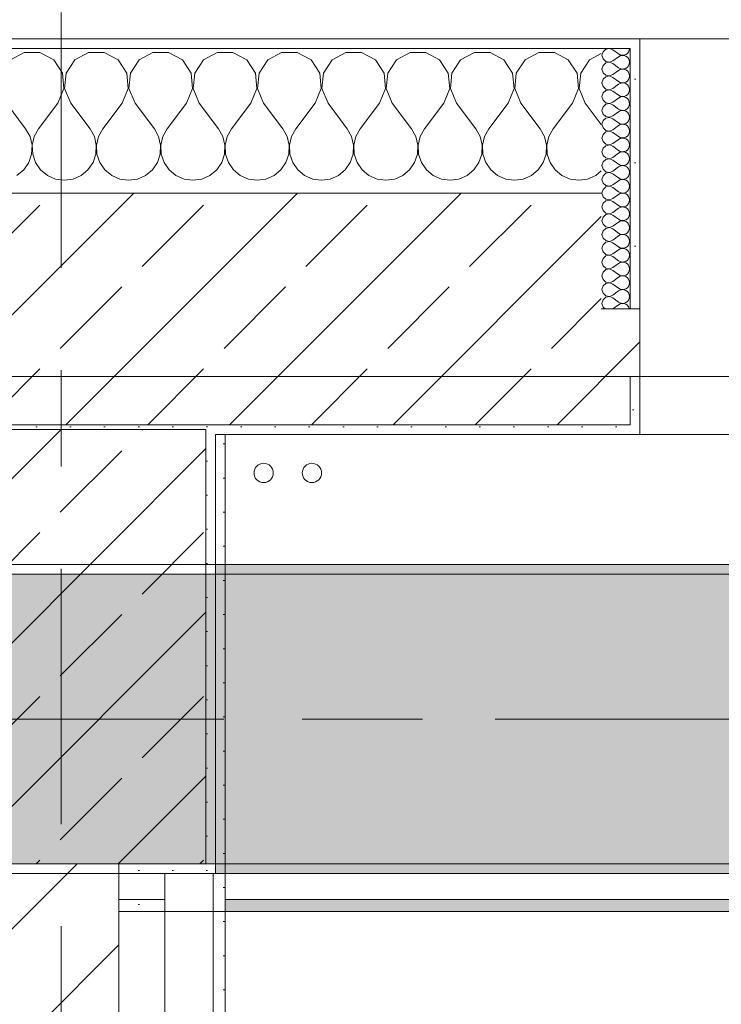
# Model space of a CAD drawing. Header units: metres. Extents: x -3.6 to 85.2, y -11 to 16.8.
# Tile 412 of 508: x 36.5 to 37.2, y 12.9 to 13.9. Entities that reach past the tile are written whole.
import ezdxf

# ---------------------------------------------------------------- set-up
doc = ezdxf.new("R2010")
doc.units = ezdxf.units.M
doc.header["$MEASUREMENT"] = 0
for name, pattern in [('Achse', [0.2, 0.1, -0.05, 0, -0.05]), ('Strichlinie doppelt', [0.546806, 0.264583, -0.105833, 0.070556, -0.105833]), ('Wipeout_Contour', [1, 0, -1])]:
    doc.linetypes.add(name, pattern=pattern)
for name, color, linetype in [('451 - Universal.Achsen Raster', 7, 'Continuous'), ('604 - Struktur.Wand Aussen', 7, 'Continuous'), ('605 - Struktur.Wand Innen', 7, 'Continuous'), ('607 - Struktur.Stütze', 7, 'Continuous'), ('608 - Struktur.Träger', 7, 'Continuous'), ('801 - HKLSE.Heizung_ Klima_ Lüftung', 7, 'Continuous'), ('Neubau_606 - Struktur.Wand Innen Ausbau', 7, 'Continuous'), ('Neubau_653 - Abdeckung.TB Verkofferung', 7, 'Continuous')]:
    doc.layers.add(name, color=color, linetype=linetype)
pattern_1 = [(45, (0, 0), (-0.01767767, 0.01767767), [0, -0.025])]
pattern_2 = [(45, (0, 0), (-0.0848528, 0.0848528), []), (45, (-0.04243, 0.04243), (-0.0848528, 0.0848528), [0.09, -0.03])]
pattern_3 = [(0, (0, 0), (0, 0.08660254), [0, -0.05]), (0, (0.025, 0.0433), (0, 0.08660254), [0, -0.05])]

# ---------------------------------------------------------------- blocks, each defined once
blk = doc.blocks.new('*X74')
at = {"layer": '604 - Struktur.Wand Aussen', "color": 7, "linetype": 'Continuous', "lineweight": 5}
for p, q in [((36.4919, 13.8407), (36.4776, 13.833)), ((36.5081, 13.8407), (36.4919, 13.8407)), ((36.5224, 13.833), (36.5081, 13.8407)), ((36.5585, 13.8407), (36.5442, 13.833)), ((36.5748, 13.8407), (36.5585, 13.8407)), ((36.5891, 13.833), (36.5748, 13.8407)), ((36.6252, 13.8407), (36.6109, 13.833)), ((36.6415, 13.8407), (36.6252, 13.8407)), ((36.6558, 13.833), (36.6415, 13.8407)), ((36.6919, 13.8407), (36.6776, 13.833)), ((36.7081, 13.8407), (36.6919, 13.8407)), ((36.7224, 13.833), (36.7081, 13.8407)), ((36.7585, 13.8407), (36.7442, 13.833)), ((36.7748, 13.8407), (36.7585, 13.8407)), ((36.7891, 13.833), (36.7748, 13.8407)), ((36.8252, 13.8407), (36.8109, 13.833)), ((36.8415, 13.8407), (36.8252, 13.8407)), ((36.8558, 13.833), (36.8415, 13.8407)), ((36.8919, 13.8407), (36.8776, 13.833)), ((36.9081, 13.8407), (36.8919, 13.8407)), ((36.9224, 13.833), (36.9081, 13.8407)), ((36.9585, 13.8407), (36.9442, 13.833)), ((36.9748, 13.8407), (36.9585, 13.8407)), ((36.9891, 13.833), (36.9748, 13.8407)), ((37.0252, 13.8407), (37.0109, 13.833)), ((37.0415, 13.8407), (37.0252, 13.8407)), ((37.0558, 13.833), (37.0415, 13.8407)), ((37.09, 13.8397), (37.0776, 13.833)), ((36.5314, 13.8195), (36.5224, 13.833)), ((36.5442, 13.833), (36.5352, 13.8195)), ((36.5981, 13.8195), (36.5891, 13.833)), ((36.6109, 13.833), (36.6019, 13.8195)), ((36.6648, 13.8195), (36.6558, 13.833)), ((36.6776, 13.833), (36.6686, 13.8195)), ((36.7314, 13.8195), (36.7224, 13.833)), ((36.7442, 13.833), (36.7352, 13.8195)), ((36.7981, 13.8195), (36.7891, 13.833)), ((36.8109, 13.833), (36.8019, 13.8195)), ((36.8648, 13.8195), (36.8558, 13.833)), ((36.8776, 13.833), (36.8686, 13.8195)), ((36.9314, 13.8195), (36.9224, 13.833)), ((36.9442, 13.833), (36.9352, 13.8195)), ((36.9981, 13.8195), (36.9891, 13.833)), ((37.0109, 13.833), (37.0019, 13.8195)), ((37.0648, 13.8195), (37.0558, 13.833)), ((37.0776, 13.833), (37.0686, 13.8195)), ((36.533, 13.8033), (36.5314, 13.8195)), ((36.5352, 13.8195), (36.5337, 13.8033)), ((36.5996, 13.8033), (36.5981, 13.8195)), ((36.6019, 13.8195), (36.6004, 13.8033)), ((36.6663, 13.8033), (36.6648, 13.8195)), ((36.6686, 13.8195), (36.667, 13.8033)), ((36.733, 13.8033), (36.7314, 13.8195)), ((36.7352, 13.8195), (36.7337, 13.8033)), ((36.7996, 13.8033), (36.7981, 13.8195)), ((36.8019, 13.8195), (36.8004, 13.8033)), ((36.8663, 13.8033), (36.8648, 13.8195)), ((36.8686, 13.8195), (36.867, 13.8033)), ((36.933, 13.8033), (36.9314, 13.8195)), ((36.9352, 13.8195), (36.9337, 13.8033)), ((36.9996, 13.8033), (36.9981, 13.8195)), ((37.0019, 13.8195), (37.0004, 13.8033)), ((37.0663, 13.8033), (37.0648, 13.8195)), ((37.0686, 13.8195), (37.067, 13.8033)), ((36.5267, 13.7883), (36.533, 13.8033)), ((36.5337, 13.8033), (36.54, 13.7883)), ((36.5933, 13.7883), (36.5996, 13.8033)), ((36.6004, 13.8033), (36.6067, 13.7883)), ((36.66, 13.7883), (36.6663, 13.8033)), ((36.667, 13.8033), (36.6733, 13.7883)), ((36.7267, 13.7883), (36.733, 13.8033)), ((36.7337, 13.8033), (36.74, 13.7883)), ((36.7933, 13.7883), (36.7996, 13.8033)), ((36.8004, 13.8033), (36.8067, 13.7883)), ((36.86, 13.7883), (36.8663, 13.8033)), ((36.867, 13.8033), (36.8733, 13.7883)), ((36.9267, 13.7883), (36.933, 13.8033)), ((36.9337, 13.8033), (36.94, 13.7883)), ((36.9933, 13.7883), (36.9996, 13.8033)), ((37.0004, 13.8033), (37.0067, 13.7883)), ((37.06, 13.7883), (37.0663, 13.8033)), ((37.067, 13.8033), (37.0733, 13.7883)), ((36.4733, 13.7883), (36.4933, 13.7617)), ((36.5267, 13.7883), (36.5067, 13.7617)), ((36.54, 13.7883), (36.56, 13.7617)), ((36.5933, 13.7883), (36.5733, 13.7617)), ((36.6067, 13.7883), (36.6267, 13.7617)), ((36.66, 13.7883), (36.64, 13.7617)), ((36.6733, 13.7883), (36.6933, 13.7617)), ((36.7267, 13.7883), (36.7067, 13.7617)), ((36.74, 13.7883), (36.76, 13.7617)), ((36.7933, 13.7883), (36.7733, 13.7617)), ((36.8067, 13.7883), (36.8267, 13.7617)), ((36.86, 13.7883), (36.84, 13.7617)), ((36.8733, 13.7883), (36.8933, 13.7617)), ((36.9267, 13.7883), (36.9067, 13.7617)), ((36.94, 13.7883), (36.96, 13.7617)), ((36.9933, 13.7883), (36.9733, 13.7617)), ((37.0067, 13.7883), (37.0267, 13.7617)), ((37.06, 13.7883), (37.04, 13.7617)), ((37.0733, 13.7883), (37.09, 13.7661)), ((36.4978, 13.7536), (36.4933, 13.7617)), ((36.5067, 13.7617), (36.5022, 13.7536)), ((36.5645, 13.7536), (36.56, 13.7617)), ((36.5733, 13.7617), (36.5689, 13.7536)), ((36.6311, 13.7536), (36.6267, 13.7617)), ((36.64, 13.7617), (36.6355, 13.7536)), ((36.6978, 13.7536), (36.6933, 13.7617)), ((36.7067, 13.7617), (36.7022, 13.7536)), ((36.7645, 13.7536), (36.76, 13.7617)), ((36.7733, 13.7617), (36.7689, 13.7536)), ((36.8311, 13.7536), (36.8267, 13.7617)), ((36.84, 13.7617), (36.8355, 13.7536)), ((36.8978, 13.7536), (36.8933, 13.7617)), ((36.9067, 13.7617), (36.9022, 13.7536)), ((36.9645, 13.7536), (36.96, 13.7617)), ((36.9733, 13.7617), (36.9689, 13.7536)), ((37.0311, 13.7536), (37.0267, 13.7617)), ((37.04, 13.7617), (37.0355, 13.7536)), ((36.4999, 13.7447), (36.4978, 13.7536)), ((36.4994, 13.7355), (36.4999, 13.7447)), ((36.5022, 13.7536), (36.5001, 13.7447)), ((36.5001, 13.7447), (36.5006, 13.7355)), ((36.5665, 13.7447), (36.5645, 13.7536)), ((36.5661, 13.7355), (36.5665, 13.7447)), ((36.5689, 13.7536), (36.5668, 13.7447)), ((36.5668, 13.7447), (36.5672, 13.7355)), ((36.6332, 13.7447), (36.6311, 13.7536)), ((36.6328, 13.7355), (36.6332, 13.7447)), ((36.6355, 13.7536), (36.6335, 13.7447)), ((36.6335, 13.7447), (36.6339, 13.7355)), ((36.6999, 13.7447), (36.6978, 13.7536)), ((36.6994, 13.7355), (36.6999, 13.7447)), ((36.7022, 13.7536), (36.7001, 13.7447)), ((36.7001, 13.7447), (36.7006, 13.7355)), ((36.7665, 13.7447), (36.7645, 13.7536)), ((36.7661, 13.7355), (36.7665, 13.7447)), ((36.7689, 13.7536), (36.7668, 13.7447)), ((36.7668, 13.7447), (36.7672, 13.7355)), ((36.8332, 13.7447), (36.8311, 13.7536)), ((36.8328, 13.7355), (36.8332, 13.7447)), ((36.8355, 13.7536), (36.8335, 13.7447)), ((36.8335, 13.7447), (36.8339, 13.7355)), ((36.8999, 13.7447), (36.8978, 13.7536)), ((36.8994, 13.7355), (36.8999, 13.7447)), ((36.9022, 13.7536), (36.9001, 13.7447)), ((36.9001, 13.7447), (36.9006, 13.7355)), ((36.9665, 13.7447), (36.9645, 13.7536)), ((36.9661, 13.7355), (36.9665, 13.7447)), ((36.9689, 13.7536), (36.9668, 13.7447)), ((36.9668, 13.7447), (36.9672, 13.7355)), ((37.0332, 13.7447), (37.0311, 13.7536)), ((37.0328, 13.7355), (37.0332, 13.7447)), ((37.0355, 13.7536), (37.0335, 13.7447)), ((37.0335, 13.7447), (37.0339, 13.7355)), ((36.4965, 13.7268), (36.4994, 13.7355)), ((36.5006, 13.7355), (36.5035, 13.7268)), ((36.5631, 13.7268), (36.5661, 13.7355)), ((36.5672, 13.7355), (36.5702, 13.7268)), ((36.6298, 13.7268), (36.6328, 13.7355)), ((36.6339, 13.7355), (36.6369, 13.7268)), ((36.6965, 13.7268), (36.6994, 13.7355)), ((36.7006, 13.7355), (36.7035, 13.7268)), ((36.7631, 13.7268), (36.7661, 13.7355)), ((36.7672, 13.7355), (36.7702, 13.7268)), ((36.8298, 13.7268), (36.8328, 13.7355)), ((36.8339, 13.7355), (36.8369, 13.7268)), ((36.8965, 13.7268), (36.8994, 13.7355)), ((36.9006, 13.7355), (36.9035, 13.7268)), ((36.9631, 13.7268), (36.9661, 13.7355)), ((36.9672, 13.7355), (36.9702, 13.7268)), ((37.0298, 13.7268), (37.0328, 13.7355)), ((37.0339, 13.7355), (37.0369, 13.7268)), ((36.4913, 13.7192), (36.4965, 13.7268)), ((36.5035, 13.7268), (36.5087, 13.7192)), ((36.5579, 13.7192), (36.5631, 13.7268)), ((36.5702, 13.7268), (36.5754, 13.7192)), ((36.6246, 13.7192), (36.6298, 13.7268)), ((36.6369, 13.7268), (36.6421, 13.7192)), ((36.6913, 13.7192), (36.6965, 13.7268)), ((36.7035, 13.7268), (36.7087, 13.7192)), ((36.7579, 13.7192), (36.7631, 13.7268)), ((36.7702, 13.7268), (36.7754, 13.7192)), ((36.8246, 13.7192), (36.8298, 13.7268)), ((36.8369, 13.7268), (36.8421, 13.7192)), ((36.8913, 13.7192), (36.8965, 13.7268)), ((36.9035, 13.7268), (36.9087, 13.7192)), ((36.9579, 13.7192), (36.9631, 13.7268)), ((36.9702, 13.7268), (36.9754, 13.7192)), ((37.0246, 13.7192), (37.0298, 13.7268)), ((37.0369, 13.7268), (37.0421, 13.7192)), ((36.4842, 13.7133), (36.4913, 13.7192)), ((36.5087, 13.7192), (36.5158, 13.7133)), ((36.5509, 13.7133), (36.5579, 13.7192)), ((36.5754, 13.7192), (36.5825, 13.7133)), ((36.6175, 13.7133), (36.6246, 13.7192)), ((36.6421, 13.7192), (36.6491, 13.7133)), ((36.6842, 13.7133), (36.6913, 13.7192)), ((36.7087, 13.7192), (36.7158, 13.7133)), ((36.7509, 13.7133), (36.7579, 13.7192)), ((36.7754, 13.7192), (36.7825, 13.7133)), ((36.8175, 13.7133), (36.8246, 13.7192)), ((36.8421, 13.7192), (36.8491, 13.7133)), ((36.8842, 13.7133), (36.8913, 13.7192)), ((36.9087, 13.7192), (36.9158, 13.7133)), ((36.9509, 13.7133), (36.9579, 13.7192)), ((36.9754, 13.7192), (36.9825, 13.7133)), ((37.0175, 13.7133), (37.0246, 13.7192)), ((37.0421, 13.7192), (37.0491, 13.7133)), ((37.0842, 13.7133), (37.09, 13.7181)), ((36.5158, 13.7133), (36.5242, 13.7096)), ((36.5242, 13.7096), (36.5333, 13.7083)), ((36.5333, 13.7083), (36.5424, 13.7096)), ((36.5424, 13.7096), (36.5509, 13.7133)), ((36.5825, 13.7133), (36.5909, 13.7096)), ((36.5909, 13.7096), (36.6, 13.7083)), ((36.6, 13.7083), (36.6091, 13.7096)), ((36.6091, 13.7096), (36.6175, 13.7133)), ((36.6491, 13.7133), (36.6576, 13.7096)), ((36.6576, 13.7096), (36.6667, 13.7083)), ((36.6667, 13.7083), (36.6758, 13.7096)), ((36.6758, 13.7096), (36.6842, 13.7133)), ((36.7158, 13.7133), (36.7242, 13.7096)), ((36.7242, 13.7096), (36.7333, 13.7083)), ((36.7333, 13.7083), (36.7424, 13.7096)), ((36.7424, 13.7096), (36.7509, 13.7133)), ((36.7825, 13.7133), (36.7909, 13.7096)), ((36.7909, 13.7096), (36.8, 13.7083)), ((36.8, 13.7083), (36.8091, 13.7096)), ((36.8091, 13.7096), (36.8175, 13.7133)), ((36.8491, 13.7133), (36.8576, 13.7096)), ((36.8576, 13.7096), (36.8667, 13.7083)), ((36.8667, 13.7083), (36.8758, 13.7096)), ((36.8758, 13.7096), (36.8842, 13.7133)), ((36.9158, 13.7133), (36.9242, 13.7096)), ((36.9242, 13.7096), (36.9333, 13.7083)), ((36.9333, 13.7083), (36.9424, 13.7096)), ((36.9424, 13.7096), (36.9509, 13.7133)), ((36.9825, 13.7133), (36.9909, 13.7096)), ((36.9909, 13.7096), (37, 13.7083)), ((37, 13.7083), (37.0091, 13.7096)), ((37.0091, 13.7096), (37.0175, 13.7133)), ((37.0491, 13.7133), (37.0576, 13.7096)), ((37.0576, 13.7096), (37.0667, 13.7083)), ((37.0667, 13.7083), (37.0758, 13.7096)), ((37.0758, 13.7096), (37.0842, 13.7133))]:
    blk.add_line(p, q, dxfattribs=at)
blk = doc.blocks.new('*X101')
at = {"layer": '604 - Struktur.Wand Aussen', "color": 7, "linetype": 'Continuous', "lineweight": 5}
for p, q in [((37.0918, 13.8416), (37.0907, 13.8379)), ((37.0907, 13.8379), (37.0918, 13.8341)), ((37.0947, 13.8442), (37.0918, 13.8416)), ((37.0985, 13.845), (37.0947, 13.8442)), ((37.1021, 13.8436), (37.0985, 13.845)), ((37.1021, 13.8436), (37.1079, 13.8393)), ((37.1079, 13.8393), (37.1096, 13.8383)), ((37.1096, 13.8374), (37.1079, 13.8364)), ((37.1096, 13.8383), (37.1115, 13.8379)), ((37.1115, 13.8378), (37.1096, 13.8374)), ((37.1115, 13.8379), (37.1135, 13.838)), ((37.1135, 13.8377), (37.1115, 13.8378)), ((37.1135, 13.838), (37.1153, 13.8386)), ((37.1153, 13.8371), (37.1135, 13.8377)), ((37.1153, 13.8386), (37.117, 13.8397)), ((37.117, 13.836), (37.1153, 13.8371)), ((37.117, 13.8397), (37.1182, 13.8412)), ((37.1182, 13.8412), (37.119, 13.843)), ((37.119, 13.843), (37.1193, 13.845)), ((37.0918, 13.8273), (37.0907, 13.8236)), ((37.0918, 13.8341), (37.0947, 13.8315)), ((37.0947, 13.83), (37.0918, 13.8273)), ((37.0947, 13.8315), (37.0985, 13.8307)), ((37.0985, 13.8307), (37.0947, 13.83)), ((37.0985, 13.8307), (37.1021, 13.8321)), ((37.1021, 13.8293), (37.0985, 13.8307)), ((37.1021, 13.8321), (37.1079, 13.8364)), ((37.1021, 13.8293), (37.1079, 13.825)), ((37.1182, 13.8345), (37.117, 13.836)), ((37.117, 13.8254), (37.1182, 13.827)), ((37.119, 13.8327), (37.1182, 13.8345)), ((37.1182, 13.827), (37.119, 13.8288)), ((37.1193, 13.8307), (37.119, 13.8327)), ((37.119, 13.8288), (37.1193, 13.8307)), ((37.0907, 13.8236), (37.0918, 13.8198)), ((37.0918, 13.8198), (37.0947, 13.8172)), ((37.0947, 13.8172), (37.0985, 13.8165)), ((37.0985, 13.8164), (37.0947, 13.8157)), ((37.0985, 13.8165), (37.1021, 13.8179)), ((37.1021, 13.815), (37.0985, 13.8164)), ((37.1021, 13.8179), (37.1079, 13.8221)), ((37.1079, 13.825), (37.1096, 13.824)), ((37.1096, 13.8231), (37.1079, 13.8221)), ((37.1096, 13.824), (37.1115, 13.8236)), ((37.1115, 13.8235), (37.1096, 13.8231)), ((37.1115, 13.8236), (37.1135, 13.8237)), ((37.1135, 13.8234), (37.1115, 13.8235)), ((37.1135, 13.8237), (37.1153, 13.8243)), ((37.1153, 13.8228), (37.1135, 13.8234)), ((37.1153, 13.8243), (37.117, 13.8254)), ((37.117, 13.8217), (37.1153, 13.8228)), ((37.1182, 13.8202), (37.117, 13.8217)), ((37.119, 13.8184), (37.1182, 13.8202)), ((37.1193, 13.8164), (37.119, 13.8184)), ((37.119, 13.8145), (37.1193, 13.8164)), ((37.0918, 13.813), (37.0907, 13.8093)), ((37.0907, 13.8093), (37.0918, 13.8055)), ((37.0947, 13.8157), (37.0918, 13.813)), ((37.1021, 13.815), (37.1079, 13.8107)), ((37.1021, 13.8036), (37.1079, 13.8079)), ((37.1079, 13.8107), (37.1096, 13.8098)), ((37.1096, 13.8088), (37.1079, 13.8079)), ((37.1096, 13.8098), (37.1115, 13.8093)), ((37.1115, 13.8093), (37.1096, 13.8088)), ((37.1115, 13.8093), (37.1135, 13.8094)), ((37.1135, 13.8092), (37.1115, 13.8093)), ((37.1135, 13.8094), (37.1153, 13.81)), ((37.1153, 13.8085), (37.1135, 13.8092)), ((37.1153, 13.81), (37.117, 13.8112)), ((37.117, 13.8074), (37.1153, 13.8085)), ((37.117, 13.8112), (37.1182, 13.8127)), ((37.1182, 13.8059), (37.117, 13.8074)), ((37.1182, 13.8127), (37.119, 13.8145)), ((37.119, 13.8041), (37.1182, 13.8059)), ((37.0918, 13.7988), (37.0907, 13.795)), ((37.0918, 13.8055), (37.0947, 13.8029)), ((37.0947, 13.8014), (37.0918, 13.7988)), ((37.0947, 13.8029), (37.0985, 13.8022)), ((37.0985, 13.8021), (37.0947, 13.8014)), ((37.0985, 13.8022), (37.1021, 13.8036)), ((37.1021, 13.8007), (37.0985, 13.8021)), ((37.1021, 13.8007), (37.1079, 13.7964)), ((37.1079, 13.7964), (37.1096, 13.7955)), ((37.1135, 13.7951), (37.1153, 13.7958)), ((37.1153, 13.7958), (37.117, 13.7969)), ((37.117, 13.7969), (37.1182, 13.7984)), ((37.1182, 13.7984), (37.119, 13.8002)), ((37.1193, 13.8021), (37.119, 13.8041)), ((37.119, 13.8002), (37.1193, 13.8021)), ((37.0907, 13.795), (37.0918, 13.7912)), ((37.0918, 13.7912), (37.0947, 13.7886)), ((37.0947, 13.7871), (37.0918, 13.7845)), ((37.0947, 13.7886), (37.0985, 13.7879)), ((37.0985, 13.7878), (37.0947, 13.7871)), ((37.0985, 13.7879), (37.1021, 13.7893)), ((37.1021, 13.7864), (37.0985, 13.7878)), ((37.1021, 13.7893), (37.1079, 13.7936)), ((37.1021, 13.7864), (37.1079, 13.7821)), ((37.1096, 13.7945), (37.1079, 13.7936)), ((37.1096, 13.7955), (37.1115, 13.795)), ((37.1115, 13.795), (37.1096, 13.7945)), ((37.1115, 13.795), (37.1135, 13.7951)), ((37.1135, 13.7949), (37.1115, 13.795)), ((37.1153, 13.7942), (37.1135, 13.7949)), ((37.117, 13.7931), (37.1153, 13.7942)), ((37.1182, 13.7916), (37.117, 13.7931)), ((37.119, 13.7898), (37.1182, 13.7916)), ((37.1182, 13.7841), (37.119, 13.7859)), ((37.1193, 13.7879), (37.119, 13.7898)), ((37.119, 13.7859), (37.1193, 13.7879)), ((37.0918, 13.7845), (37.0907, 13.7807)), ((37.0907, 13.7807), (37.0918, 13.777)), ((37.0918, 13.777), (37.0947, 13.7743)), ((37.1021, 13.775), (37.1079, 13.7793)), ((37.1079, 13.7821), (37.1096, 13.7812)), ((37.1096, 13.7802), (37.1079, 13.7793)), ((37.1096, 13.7812), (37.1115, 13.7807)), ((37.1115, 13.7807), (37.1096, 13.7802)), ((37.1115, 13.7807), (37.1135, 13.7808)), ((37.1135, 13.7806), (37.1115, 13.7807)), ((37.1135, 13.7808), (37.1153, 13.7815)), ((37.1153, 13.78), (37.1135, 13.7806)), ((37.1153, 13.7815), (37.117, 13.7826)), ((37.117, 13.7788), (37.1153, 13.78)), ((37.117, 13.7826), (37.1182, 13.7841)), ((37.1182, 13.7773), (37.117, 13.7788)), ((37.119, 13.7755), (37.1182, 13.7773)), ((37.1193, 13.7736), (37.119, 13.7755)), ((37.0918, 13.7702), (37.0907, 13.7664)), ((37.0907, 13.7664), (37.0918, 13.7627)), ((37.0947, 13.7728), (37.0918, 13.7702)), ((37.0947, 13.7743), (37.0985, 13.7736)), ((37.0985, 13.7735), (37.0947, 13.7728)), ((37.0985, 13.7736), (37.1021, 13.775)), ((37.1021, 13.7721), (37.0985, 13.7735)), ((37.1021, 13.7721), (37.1079, 13.7679)), ((37.1079, 13.7679), (37.1096, 13.7669)), ((37.1096, 13.766), (37.1079, 13.765)), ((37.1096, 13.7669), (37.1115, 13.7665)), ((37.1115, 13.7664), (37.1096, 13.766)), ((37.1115, 13.7665), (37.1135, 13.7666)), ((37.1135, 13.7663), (37.1115, 13.7664)), ((37.1135, 13.7666), (37.1153, 13.7672)), ((37.1153, 13.7657), (37.1135, 13.7663)), ((37.1153, 13.7672), (37.117, 13.7683)), ((37.117, 13.7646), (37.1153, 13.7657)), ((37.117, 13.7683), (37.1182, 13.7698)), ((37.1182, 13.7698), (37.119, 13.7716)), ((37.119, 13.7716), (37.1193, 13.7736)), ((37.0918, 13.7559), (37.0907, 13.7521)), ((37.0918, 13.7627), (37.0947, 13.76)), ((37.0947, 13.7585), (37.0918, 13.7559)), ((37.0947, 13.76), (37.0985, 13.7593)), ((37.0985, 13.7593), (37.0947, 13.7585)), ((37.0985, 13.7593), (37.1021, 13.7607)), ((37.1021, 13.7579), (37.0985, 13.7593)), ((37.1021, 13.7607), (37.1079, 13.765)), ((37.1021, 13.7579), (37.1079, 13.7536)), ((37.1182, 13.763), (37.117, 13.7646)), ((37.117, 13.754), (37.1182, 13.7555)), ((37.119, 13.7612), (37.1182, 13.763)), ((37.1182, 13.7555), (37.119, 13.7573)), ((37.1193, 13.7593), (37.119, 13.7612)), ((37.119, 13.7573), (37.1193, 13.7593)), ((37.0907, 13.7521), (37.0918, 13.7484)), ((37.0918, 13.7484), (37.0947, 13.7458)), ((37.0947, 13.7458), (37.0985, 13.745)), ((37.0985, 13.745), (37.0947, 13.7442)), ((37.0985, 13.745), (37.1021, 13.7464)), ((37.1021, 13.7436), (37.0985, 13.745)), ((37.1021, 13.7464), (37.1079, 13.7507)), ((37.1079, 13.7536), (37.1096, 13.7526)), ((37.1096, 13.7517), (37.1079, 13.7507)), ((37.1096, 13.7526), (37.1115, 13.7522)), ((37.1115, 13.7521), (37.1096, 13.7517)), ((37.1115, 13.7522), (37.1135, 13.7523)), ((37.1135, 13.752), (37.1115, 13.7521)), ((37.1135, 13.7523), (37.1153, 13.7529)), ((37.1153, 13.7514), (37.1135, 13.752)), ((37.1153, 13.7529), (37.117, 13.754)), ((37.117, 13.7503), (37.1153, 13.7514)), ((37.1182, 13.7488), (37.117, 13.7503)), ((37.119, 13.747), (37.1182, 13.7488)), ((37.1193, 13.745), (37.119, 13.747)), ((37.119, 13.743), (37.1193, 13.745)), ((37.0918, 13.7416), (37.0907, 13.7379)), ((37.0907, 13.7379), (37.0918, 13.7341)), ((37.0947, 13.7442), (37.0918, 13.7416)), ((37.1021, 13.7436), (37.1079, 13.7393)), ((37.1021, 13.7321), (37.1079, 13.7364)), ((37.1079, 13.7393), (37.1096, 13.7383)), ((37.1096, 13.7374), (37.1079, 13.7364)), ((37.1096, 13.7383), (37.1115, 13.7379)), ((37.1115, 13.7378), (37.1096, 13.7374)), ((37.1115, 13.7379), (37.1135, 13.738)), ((37.1135, 13.7377), (37.1115, 13.7378)), ((37.1135, 13.738), (37.1153, 13.7386)), ((37.1153, 13.7371), (37.1135, 13.7377)), ((37.1153, 13.7386), (37.117, 13.7397)), ((37.117, 13.736), (37.1153, 13.7371)), ((37.117, 13.7397), (37.1182, 13.7412)), ((37.1182, 13.7345), (37.117, 13.736)), ((37.1182, 13.7412), (37.119, 13.743)), ((37.119, 13.7327), (37.1182, 13.7345)), ((37.0918, 13.7273), (37.0907, 13.7236)), ((37.0918, 13.7341), (37.0947, 13.7315)), ((37.0947, 13.73), (37.0918, 13.7273)), ((37.0947, 13.7315), (37.0985, 13.7307)), ((37.0985, 13.7307), (37.0947, 13.73)), ((37.0985, 13.7307), (37.1021, 13.7321)), ((37.1021, 13.7293), (37.0985, 13.7307)), ((37.1021, 13.7293), (37.1079, 13.725)), ((37.1079, 13.725), (37.1096, 13.724)), ((37.1135, 13.7237), (37.1153, 13.7243)), ((37.1153, 13.7243), (37.117, 13.7254)), ((37.117, 13.7254), (37.1182, 13.727)), ((37.1182, 13.727), (37.119, 13.7288)), ((37.1193, 13.7307), (37.119, 13.7327)), ((37.119, 13.7288), (37.1193, 13.7307)), ((37.0907, 13.7236), (37.0918, 13.7198)), ((37.0918, 13.7198), (37.0947, 13.7172)), ((37.0947, 13.7157), (37.0918, 13.713)), ((37.0947, 13.7172), (37.0985, 13.7165)), ((37.0985, 13.7164), (37.0947, 13.7157)), ((37.0985, 13.7165), (37.1021, 13.7179)), ((37.1021, 13.715), (37.0985, 13.7164)), ((37.1021, 13.7179), (37.1079, 13.7221)), ((37.1021, 13.715), (37.1079, 13.7107)), ((37.1096, 13.7231), (37.1079, 13.7221)), ((37.1096, 13.724), (37.1115, 13.7236)), ((37.1115, 13.7235), (37.1096, 13.7231)), ((37.1115, 13.7236), (37.1135, 13.7237)), ((37.1135, 13.7234), (37.1115, 13.7235)), ((37.1153, 13.7228), (37.1135, 13.7234)), ((37.117, 13.7217), (37.1153, 13.7228)), ((37.1182, 13.7202), (37.117, 13.7217)), ((37.119, 13.7184), (37.1182, 13.7202)), ((37.1182, 13.7127), (37.119, 13.7145)), ((37.1193, 13.7164), (37.119, 13.7184)), ((37.119, 13.7145), (37.1193, 13.7164)), ((37.0918, 13.713), (37.0907, 13.7093)), ((37.0907, 13.7093), (37.0918, 13.7055)), ((37.0918, 13.7055), (37.0947, 13.7029)), ((37.1021, 13.7036), (37.1079, 13.7079)), ((37.1079, 13.7107), (37.1096, 13.7098)), ((37.1096, 13.7088), (37.1079, 13.7079)), ((37.1096, 13.7098), (37.1115, 13.7093)), ((37.1115, 13.7093), (37.1096, 13.7088)), ((37.1115, 13.7093), (37.1135, 13.7094)), ((37.1135, 13.7092), (37.1115, 13.7093)), ((37.1135, 13.7094), (37.1153, 13.71)), ((37.1153, 13.7085), (37.1135, 13.7092)), ((37.1153, 13.71), (37.117, 13.7112)), ((37.117, 13.7074), (37.1153, 13.7085)), ((37.117, 13.7112), (37.1182, 13.7127)), ((37.1182, 13.7059), (37.117, 13.7074)), ((37.119, 13.7041), (37.1182, 13.7059)), ((37.1193, 13.7021), (37.119, 13.7041)), ((37.0918, 13.6988), (37.0907, 13.695)), ((37.0907, 13.695), (37.0918, 13.6912)), ((37.0947, 13.7014), (37.0918, 13.6988)), ((37.0947, 13.7029), (37.0985, 13.7022)), ((37.0985, 13.7021), (37.0947, 13.7014)), ((37.0985, 13.7022), (37.1021, 13.7036)), ((37.1021, 13.7007), (37.0985, 13.7021)), ((37.1021, 13.7007), (37.1079, 13.6964)), ((37.1079, 13.6964), (37.1096, 13.6955)), ((37.1096, 13.6945), (37.1079, 13.6936)), ((37.1096, 13.6955), (37.1115, 13.695)), ((37.1115, 13.695), (37.1096, 13.6945)), ((37.1115, 13.695), (37.1135, 13.6951)), ((37.1135, 13.6949), (37.1115, 13.695)), ((37.1135, 13.6951), (37.1153, 13.6958)), ((37.1153, 13.6942), (37.1135, 13.6949)), ((37.1153, 13.6958), (37.117, 13.6969)), ((37.117, 13.6931), (37.1153, 13.6942)), ((37.117, 13.6969), (37.1182, 13.6984)), ((37.1182, 13.6984), (37.119, 13.7002)), ((37.119, 13.7002), (37.1193, 13.7021)), ((37.0918, 13.6845), (37.0907, 13.6807)), ((37.0918, 13.6912), (37.0947, 13.6886)), ((37.0947, 13.6871), (37.0918, 13.6845)), ((37.0947, 13.6886), (37.0985, 13.6879)), ((37.0985, 13.6878), (37.0947, 13.6871)), ((37.0985, 13.6879), (37.1021, 13.6893)), ((37.1021, 13.6864), (37.0985, 13.6878)), ((37.1021, 13.6893), (37.1079, 13.6936)), ((37.1021, 13.6864), (37.1079, 13.6821)), ((37.1182, 13.6916), (37.117, 13.6931)), ((37.117, 13.6826), (37.1182, 13.6841)), ((37.119, 13.6898), (37.1182, 13.6916)), ((37.1182, 13.6841), (37.119, 13.6859)), ((37.1193, 13.6879), (37.119, 13.6898)), ((37.119, 13.6859), (37.1193, 13.6879)), ((37.0907, 13.6807), (37.0918, 13.677)), ((37.0918, 13.677), (37.0947, 13.6743)), ((37.0947, 13.6743), (37.0985, 13.6736)), ((37.0985, 13.6735), (37.0947, 13.6728)), ((37.0985, 13.6736), (37.1021, 13.675)), ((37.1021, 13.6721), (37.0985, 13.6735)), ((37.1021, 13.675), (37.1079, 13.6793)), ((37.1079, 13.6821), (37.1096, 13.6812)), ((37.1096, 13.6802), (37.1079, 13.6793)), ((37.1096, 13.6812), (37.1115, 13.6807)), ((37.1115, 13.6807), (37.1096, 13.6802)), ((37.1115, 13.6807), (37.1135, 13.6808)), ((37.1135, 13.6806), (37.1115, 13.6807)), ((37.1135, 13.6808), (37.1153, 13.6815)), ((37.1153, 13.68), (37.1135, 13.6806)), ((37.1153, 13.6815), (37.117, 13.6826)), ((37.117, 13.6788), (37.1153, 13.68)), ((37.1182, 13.6773), (37.117, 13.6788)), ((37.119, 13.6755), (37.1182, 13.6773)), ((37.1193, 13.6736), (37.119, 13.6755)), ((37.119, 13.6716), (37.1193, 13.6736)), ((37.0918, 13.6702), (37.0907, 13.6664)), ((37.0907, 13.6664), (37.0918, 13.6627)), ((37.0947, 13.6728), (37.0918, 13.6702)), ((37.1021, 13.6721), (37.1079, 13.6679)), ((37.1021, 13.6607), (37.1079, 13.665)), ((37.1079, 13.6679), (37.1096, 13.6669)), ((37.1096, 13.666), (37.1079, 13.665)), ((37.1096, 13.6669), (37.1115, 13.6665)), ((37.1115, 13.6664), (37.1096, 13.666)), ((37.1115, 13.6665), (37.1135, 13.6666)), ((37.1135, 13.6663), (37.1115, 13.6664)), ((37.1135, 13.6666), (37.1153, 13.6672)), ((37.1153, 13.6657), (37.1135, 13.6663)), ((37.1153, 13.6672), (37.117, 13.6683)), ((37.117, 13.6646), (37.1153, 13.6657)), ((37.117, 13.6683), (37.1182, 13.6698)), ((37.1182, 13.663), (37.117, 13.6646)), ((37.1182, 13.6698), (37.119, 13.6716)), ((37.119, 13.6612), (37.1182, 13.663)), ((37.0918, 13.6559), (37.0907, 13.6521)), ((37.0918, 13.6627), (37.0947, 13.66)), ((37.0947, 13.6585), (37.0918, 13.6559)), ((37.0947, 13.66), (37.0985, 13.6593)), ((37.0985, 13.6593), (37.0947, 13.6585)), ((37.0985, 13.6593), (37.1021, 13.6607)), ((37.1021, 13.6579), (37.0985, 13.6593)), ((37.1021, 13.6579), (37.1079, 13.6536)), ((37.1079, 13.6536), (37.1096, 13.6526)), ((37.1135, 13.6523), (37.1153, 13.6529)), ((37.1153, 13.6529), (37.117, 13.654)), ((37.117, 13.654), (37.1182, 13.6555)), ((37.1182, 13.6555), (37.119, 13.6573)), ((37.1193, 13.6593), (37.119, 13.6612)), ((37.119, 13.6573), (37.1193, 13.6593)), ((37.0907, 13.6521), (37.0918, 13.6484)), ((37.0918, 13.6484), (37.0947, 13.6458)), ((37.0947, 13.6442), (37.0918, 13.6416)), ((37.0947, 13.6458), (37.0985, 13.645)), ((37.0985, 13.645), (37.0947, 13.6442)), ((37.0985, 13.645), (37.1021, 13.6464)), ((37.1021, 13.6436), (37.0985, 13.645)), ((37.1021, 13.6464), (37.1079, 13.6507)), ((37.1021, 13.6436), (37.1079, 13.6393)), ((37.1096, 13.6517), (37.1079, 13.6507)), ((37.1096, 13.6526), (37.1115, 13.6522)), ((37.1115, 13.6521), (37.1096, 13.6517)), ((37.1115, 13.6522), (37.1135, 13.6523)), ((37.1135, 13.652), (37.1115, 13.6521)), ((37.1153, 13.6514), (37.1135, 13.652)), ((37.117, 13.6503), (37.1153, 13.6514)), ((37.1182, 13.6488), (37.117, 13.6503)), ((37.119, 13.647), (37.1182, 13.6488)), ((37.1182, 13.6412), (37.119, 13.643)), ((37.1193, 13.645), (37.119, 13.647)), ((37.119, 13.643), (37.1193, 13.645)), ((37.0918, 13.6416), (37.0907, 13.6379)), ((37.0907, 13.6379), (37.0918, 13.6341)), ((37.0918, 13.6341), (37.0947, 13.6315)), ((37.1021, 13.6321), (37.1079, 13.6364)), ((37.1079, 13.6393), (37.1096, 13.6383)), ((37.1096, 13.6374), (37.1079, 13.6364)), ((37.1096, 13.6383), (37.1115, 13.6379)), ((37.1115, 13.6378), (37.1096, 13.6374)), ((37.1115, 13.6379), (37.1135, 13.638)), ((37.1135, 13.6377), (37.1115, 13.6378)), ((37.1135, 13.638), (37.1153, 13.6386)), ((37.1153, 13.6371), (37.1135, 13.6377)), ((37.1153, 13.6386), (37.117, 13.6397)), ((37.117, 13.636), (37.1153, 13.6371)), ((37.117, 13.6397), (37.1182, 13.6412)), ((37.1182, 13.6345), (37.117, 13.636)), ((37.119, 13.6327), (37.1182, 13.6345)), ((37.1193, 13.6307), (37.119, 13.6327)), ((37.0918, 13.6273), (37.0907, 13.6236)), ((37.0907, 13.6236), (37.0918, 13.6198)), ((37.0947, 13.63), (37.0918, 13.6273)), ((37.0947, 13.6315), (37.0985, 13.6307)), ((37.0985, 13.6307), (37.0947, 13.63)), ((37.0985, 13.6307), (37.1021, 13.6321)), ((37.1021, 13.6293), (37.0985, 13.6307)), ((37.1021, 13.6293), (37.1079, 13.625)), ((37.1079, 13.625), (37.1096, 13.624)), ((37.1096, 13.6231), (37.1079, 13.6221)), ((37.1096, 13.624), (37.1115, 13.6236)), ((37.1115, 13.6235), (37.1096, 13.6231)), ((37.1115, 13.6236), (37.1135, 13.6237)), ((37.1135, 13.6234), (37.1115, 13.6235)), ((37.1135, 13.6237), (37.1153, 13.6243)), ((37.1153, 13.6228), (37.1135, 13.6234)), ((37.1153, 13.6243), (37.117, 13.6254)), ((37.117, 13.6217), (37.1153, 13.6228)), ((37.117, 13.6254), (37.1182, 13.627)), ((37.1182, 13.627), (37.119, 13.6288)), ((37.119, 13.6288), (37.1193, 13.6307)), ((37.0918, 13.613), (37.0907, 13.6093)), ((37.0918, 13.6198), (37.0947, 13.6172)), ((37.0947, 13.6157), (37.0918, 13.613)), ((37.0947, 13.6172), (37.0985, 13.6165)), ((37.0985, 13.6164), (37.0947, 13.6157)), ((37.0985, 13.6165), (37.1021, 13.6179)), ((37.1021, 13.615), (37.0985, 13.6164)), ((37.1021, 13.6179), (37.1079, 13.6221)), ((37.1021, 13.615), (37.1079, 13.6107)), ((37.1182, 13.6202), (37.117, 13.6217)), ((37.117, 13.6112), (37.1182, 13.6127)), ((37.119, 13.6184), (37.1182, 13.6202)), ((37.1182, 13.6127), (37.119, 13.6145)), ((37.1193, 13.6164), (37.119, 13.6184)), ((37.119, 13.6145), (37.1193, 13.6164)), ((37.0907, 13.6093), (37.0918, 13.6055)), ((37.0918, 13.6055), (37.0947, 13.6029)), ((37.0947, 13.6029), (37.0985, 13.6022)), ((37.0985, 13.6021), (37.0947, 13.6014)), ((37.0985, 13.6022), (37.1021, 13.6036)), ((37.1021, 13.6007), (37.0985, 13.6021)), ((37.1021, 13.6036), (37.1079, 13.6079)), ((37.1079, 13.6107), (37.1096, 13.6098)), ((37.1096, 13.6088), (37.1079, 13.6079)), ((37.1096, 13.6098), (37.1115, 13.6093)), ((37.1115, 13.6093), (37.1096, 13.6088)), ((37.1115, 13.6093), (37.1135, 13.6094)), ((37.1135, 13.6092), (37.1115, 13.6093)), ((37.1135, 13.6094), (37.1153, 13.61)), ((37.1153, 13.6085), (37.1135, 13.6092)), ((37.1153, 13.61), (37.117, 13.6112)), ((37.117, 13.6074), (37.1153, 13.6085)), ((37.1182, 13.6059), (37.117, 13.6074)), ((37.119, 13.6041), (37.1182, 13.6059)), ((37.1193, 13.6021), (37.119, 13.6041)), ((37.119, 13.6002), (37.1193, 13.6021)), ((37.0918, 13.5988), (37.0907, 13.595)), ((37.0907, 13.595), (37.0918, 13.5912)), ((37.0947, 13.6014), (37.0918, 13.5988)), ((37.1021, 13.6007), (37.1079, 13.5964)), ((37.1021, 13.5893), (37.1079, 13.5936)), ((37.1079, 13.5964), (37.1096, 13.5955)), ((37.1096, 13.5945), (37.1079, 13.5936)), ((37.1096, 13.5955), (37.1115, 13.595)), ((37.1115, 13.595), (37.1096, 13.5945)), ((37.1115, 13.595), (37.1135, 13.5951)), ((37.1135, 13.5949), (37.1115, 13.595)), ((37.1135, 13.5951), (37.1153, 13.5958)), ((37.1153, 13.5942), (37.1135, 13.5949)), ((37.1153, 13.5958), (37.117, 13.5969)), ((37.117, 13.5931), (37.1153, 13.5942)), ((37.117, 13.5969), (37.1182, 13.5984)), ((37.1182, 13.5916), (37.117, 13.5931)), ((37.1182, 13.5984), (37.119, 13.6002)), ((37.119, 13.5898), (37.1182, 13.5916)), ((37.0918, 13.5845), (37.0907, 13.5807)), ((37.0918, 13.5912), (37.0947, 13.5886)), ((37.0947, 13.5871), (37.0918, 13.5845)), ((37.0947, 13.5886), (37.0985, 13.5879)), ((37.0985, 13.5878), (37.0947, 13.5871)), ((37.0985, 13.5879), (37.1021, 13.5893)), ((37.1021, 13.5864), (37.0985, 13.5878)), ((37.1021, 13.5864), (37.1079, 13.5821)), ((37.1079, 13.5821), (37.1096, 13.5812)), ((37.1135, 13.5808), (37.1153, 13.5815)), ((37.1153, 13.5815), (37.117, 13.5826)), ((37.117, 13.5826), (37.1182, 13.5841)), ((37.1182, 13.5841), (37.119, 13.5859)), ((37.1193, 13.5879), (37.119, 13.5898)), ((37.119, 13.5859), (37.1193, 13.5879)), ((37.0907, 13.5807), (37.0918, 13.577)), ((37.0918, 13.577), (37.0939, 13.575)), ((37.1021, 13.575), (37.1079, 13.5793)), ((37.1096, 13.5802), (37.1079, 13.5793)), ((37.1096, 13.5812), (37.1115, 13.5807)), ((37.1115, 13.5807), (37.1096, 13.5802)), ((37.1115, 13.5807), (37.1135, 13.5808)), ((37.1135, 13.5806), (37.1115, 13.5807)), ((37.1153, 13.58), (37.1135, 13.5806)), ((37.117, 13.5788), (37.1153, 13.58)), ((37.1182, 13.5773), (37.117, 13.5788)), ((37.119, 13.5755), (37.1182, 13.5773)), ((37.1191, 13.575), (37.119, 13.5755))]:
    blk.add_line(p, q, dxfattribs=at)

msp = doc.modelspace()

# ---------------------------------------------------------------- hatches: boundary and pattern name
at = {"layer": '604 - Struktur.Wand Aussen', "linetype": 'Continuous', "lineweight": 0, "true_color": 0x000000}
h = msp.add_hatch(dxfattribs=at)
h.set_pattern_fill('Verputz_0001', color=18, style=0, pattern_type=2)
h.set_pattern_definition(pattern_3)
h.paths.add_polyline_path([(35.95, 13.855), (35.95, 13.845), (37.12, 13.845), (37.12, 13.855)])
h = msp.add_hatch(dxfattribs=at)
h.set_pattern_fill('Verputz_0001', color=18, style=0, pattern_type=2)
h.set_pattern_definition(pattern_3)
h.paths.add_polyline_path([(37.12, 13.855), (37.12, 13.575), (37.13, 13.575), (37.13, 13.855)])
h = msp.add_hatch(dxfattribs=at)
h.set_pattern_fill('Beton__Stahlbeton_0001', color=18, style=0, pattern_type=2)
h.set_pattern_definition(pattern_2)
h.paths.add_polyline_path([(35.94, 13.505), (35.95, 13.505), (35.95, 13.455), (37.12, 13.455), (37.12, 13.505), (37.13, 13.505), (37.13, 13.575), (37.12, 13.575), (37.09, 13.575), (37.09, 13.695), (35.98, 13.695), (35.98, 13.575), (35.95, 13.575), (35.94, 13.575)])
h = msp.add_hatch(dxfattribs=at)
h.set_pattern_fill('Gips_0001', color=18, style=0, pattern_type=2)
h.set_pattern_definition(pattern_1)
h.paths.add_polyline_path([(37.12, 13.445), (37.13, 13.445), (37.13, 13.505), (37.12, 13.505)])
h = msp.add_hatch(dxfattribs=at)
h.set_pattern_fill('Gips_0001', color=18, style=0, pattern_type=2)
h.set_pattern_definition(pattern_1)
h.paths.add_polyline_path([(36.69, 13.445), (37.12, 13.445), (37.12, 13.455), (36.69, 13.455)])
at = {"layer": '607 - Struktur.Stütze', "linetype": 'Continuous', "lineweight": 0, "true_color": 0x000000}
h = msp.add_hatch(dxfattribs=at)
h.set_pattern_fill('Gips_0001', color=18, style=0, pattern_type=2)
h.set_pattern_definition(pattern_1)
h.paths.add_polyline_path([(36.37, 13.455), (36.37, 13.445), (36.38, 13.445), (36.38, 13.45), (36.68, 13.45), (36.68, 13.445), (36.69, 13.445), (36.69, 13.455)])
h = msp.add_hatch(dxfattribs=at)
h.set_pattern_fill('Beton__Stahlbeton_0001', color=18, style=0, pattern_type=2)
h.set_pattern_definition(pattern_2)
h.paths.add_polyline_path([(36.38, 13), (36.68, 13), (36.68, 13.45), (36.38, 13.45)])
h = msp.add_hatch(dxfattribs=at)
h.set_pattern_fill('Gips_0001', color=18, style=0, pattern_type=2)
h.set_pattern_definition(pattern_1)
h.paths.add_polyline_path([(36.59, 12.99), (36.69, 12.99), (36.69, 13.445), (36.68, 13.445), (36.68, 13), (36.59, 13)])
at = {"layer": '608 - Struktur.Träger', "linetype": 'Continuous', "lineweight": 0, "true_color": 0x000000}
h = msp.add_hatch(dxfattribs=at)
h.set_pattern_fill('Gips_0001', color=18, style=0, pattern_type=2)
h.set_pattern_definition(pattern_1)
h.paths.add_polyline_path([(36.69, 13.3), (39.97, 13.3), (39.97, 13.31), (36.69, 13.31)])
h = msp.add_hatch(dxfattribs=at)
h.set_pattern_fill('Gips_0001', color=18, style=0, pattern_type=2)
h.set_pattern_definition(pattern_1)
h.paths.add_polyline_path([(36.69, 12.99), (39.97, 12.99), (39.97, 13), (36.69, 13)])
at = {"layer": 'Neubau_606 - Struktur.Wand Innen Ausbau', "linetype": 'Continuous', "lineweight": 0, "true_color": 0x000000}
h = msp.add_hatch(dxfattribs=at)
h.set_pattern_fill('Gips_0001', color=18, style=0, pattern_type=2)
h.set_pattern_definition(pattern_1)
h.paths.add_polyline_path([(36.69, 12.99), (36.6875, 12.99), (36.6875, 12.7025), (36.7, 12.7025), (36.7, 13.445), (36.69, 13.445)])
at = {"layer": 'Neubau_653 - Abdeckung.TB Verkofferung', "linetype": 'Continuous', "lineweight": 0, "true_color": 0x000000}
h = msp.add_hatch(dxfattribs=at)
h.set_pattern_fill('Gips_0001', color=18, style=0, pattern_type=2)
h.set_pattern_definition(pattern_1)
h.paths.add_polyline_path([(36.59, 12.9505), (36.6375, 12.9505), (36.6375, 12.963), (36.59, 12.963)])
h = msp.add_hatch(dxfattribs=at)
h.set_pattern_fill('Gips_0001', color=18, style=0, pattern_type=2)
h.set_pattern_definition(pattern_1)
h.paths.add_polyline_path([(36.7, 12.9505), (40.05, 12.9505), (40.05, 12.963), (36.7, 12.963)])

# ---------------------------------------------------------------- linework, layer by layer
at = {"layer": '451 - Universal.Achsen Raster', "color": 160, "linetype": 'Strichlinie doppelt', "lineweight": 9, "true_color": 0x3232ff}
msp.add_line((64.935, 13.15), (-3.175, 13.15), dxfattribs=at)
at = {"layer": '604 - Struktur.Wand Aussen', "color": 7, "linetype": 'Continuous', "lineweight": 5}
for p, q in [((37.12, 13.855), (37.13, 13.855)), ((37.13, 13.855), (37.13, 13.845)), ((37.09, 13.845), (35.98, 13.845)), ((37.09, 13.845), (37.12, 13.845)), ((37.12, 13.575), (37.12, 13.845)), ((37.12, 13.845), (37.12, 13.575)), ((37.13, 13.845), (37.13, 13.705)), ((37.13, 13.705), (37.13, 13.695)), ((37.13, 13.695), (37.13, 13.575)), ((37.09, 13.575), (37.12, 13.575)), ((37.12, 13.575), (37.13, 13.575)), ((37.12, 13.505), (37.13, 13.505)), ((37.13, 13.505), (37.13, 13.455)), ((37.13, 13.455), (37.13, 13.445)), ((37.12, 13.445), (37.13, 13.445))]:
    msp.add_line(p, q, dxfattribs=at)
at = {"layer": '604 - Struktur.Wand Aussen', "color": 7, "linetype": 'Continuous', "lineweight": 13}
for p, q in [((39.53, 13.855), (37.13, 13.855)), ((37.09, 13.695), (35.98, 13.695)), ((37.13, 13.575), (37.13, 13.505)), ((37.12, 13.455), (37.12, 13.505)), ((35.95, 13.455), (37.12, 13.455)), ((37.13, 13.445), (39.53, 13.445))]:
    msp.add_line(p, q, dxfattribs=at)
at = {"layer": '604 - Struktur.Wand Aussen', "color": 7, "linetype": 'Continuous', "lineweight": 5, "flags": 128}
for points in [[(37.12, 13.855), (35.95, 13.855)], [(36.69, 13.445), (37.12, 13.445)]]:
    msp.add_lwpolyline(points, dxfattribs=at)
at = {"layer": '607 - Struktur.Stütze', "color": 7, "linetype": 'Continuous', "lineweight": 13, "flags": 128}
msp.add_lwpolyline([(36.38, 13), (36.68, 13), (36.68, 13.45), (36.38, 13.45)], close=True, dxfattribs=at)
at = {"layer": '607 - Struktur.Stütze', "color": 7, "linetype": 'Continuous', "lineweight": 5, "flags": 128}
msp.add_lwpolyline([(36.59, 12.99), (36.69, 12.99), (36.69, 13.445)], dxfattribs=at)
at = {"layer": '608 - Struktur.Träger', "color": 7, "linetype": 'Continuous', "lineweight": 13}
for p, q in [((14.78, 13.31), (47.48, 13.31)), ((36.69, 13.3), (36.37, 13.3)), ((39.97, 13.3), (36.69, 13.3))]:
    msp.add_line(p, q, dxfattribs=at)
at = {"layer": '608 - Struktur.Träger', "color": 7, "linetype": 'Continuous', "lineweight": 5}
for p, q in [((36.69, 13.31), (36.69, 13.3)), ((39.97, 13.31), (36.69, 13.31)), ((36.69, 13), (36.69, 12.99)), ((39.97, 12.99), (36.69, 12.99))]:
    msp.add_line(p, q, dxfattribs=at)
at = {"layer": '608 - Struktur.Träger', "color": 7, "linetype": 'Achse', "lineweight": 9}
msp.add_line((14.78, 13.15), (47.48, 13.15), dxfattribs=at)
at = {"layer": '801 - HKLSE.Heizung_ Klima_ Lüftung', "color": 7, "linetype": 'Continuous', "lineweight": 5}
for centre in [(36.74, 13.405), (36.79, 13.405)]:
    msp.add_circle(centre, 0.01, dxfattribs=at)
at = {"layer": 'Neubau_606 - Struktur.Wand Innen Ausbau', "color": 1, "linetype": 'Continuous', "lineweight": 5}
msp.add_line((36.6875, 12.7525), (36.6875, 12.99), dxfattribs=at)
at = {"layer": 'Neubau_606 - Struktur.Wand Innen Ausbau', "color": 1, "linetype": 'Continuous', "lineweight": 5, "flags": 128}
for points in [[(36.7, 12.69), (36.7, 13.445)], [(36.6375, 12.99), (36.6375, 12.7525)]]:
    msp.add_lwpolyline(points, dxfattribs=at)
at = {"layer": 'Neubau_653 - Abdeckung.TB Verkofferung', "color": 1, "linetype": 'Continuous', "lineweight": 9}
for p, q in [((15.11, 13.505), (47.13, 13.505)), ((22.05, 12.9505), (47.13, 12.9505))]:
    msp.add_line(p, q, dxfattribs=at)
at = {"layer": 'Neubau_653 - Abdeckung.TB Verkofferung', "color": 1, "linetype": 'Continuous', "lineweight": 5}
for p, q in [((36.6375, 12.99), (36.59, 12.99)), ((40.05, 12.99), (36.7, 12.99)), ((36.6375, 12.963), (36.59, 12.963)), ((40.05, 12.963), (36.7, 12.963)), ((36.6375, 12.9505), (36.59, 12.9505)), ((40.05, 12.9505), (36.7, 12.9505))]:
    msp.add_line(p, q, dxfattribs=at)
at = {"layer": 'Neubau_653 - Abdeckung.TB Verkofferung', "color": 1, "linetype": 'Continuous', "lineweight": 5, "flags": 128}
for points in [[(36.59, 12.99), (36.59, 12.963), (36.59, 12.9505)], [(36.6375, 12.99), (36.6375, 12.963), (36.6375, 12.9505)], [(36.7, 12.99), (36.7, 12.963), (36.7, 12.9505)]]:
    msp.add_lwpolyline(points, dxfattribs=at)

# ---------------------------------------------------------------- block references
at = {"layer": '604 - Struktur.Wand Aussen', "color": 7, "lineweight": 18}
for name in ['*X74', '*X101']:
    msp.add_blockref(name, (0, 0), dxfattribs=at)

# ---------------------------------------------------------------- next in the draw order: wipeouts: each hides what was drawn before it
at = {"color": 254, "linetype": 'Wipeout_Contour', "lineweight": 0, "ltscale": 153.704008}
msp.add_wipeout([(36.47, 13), (36.47, 10.755), (36.59, 10.755), (36.59, 13)], dxfattribs=at).dxf.layer = '605 - Struktur.Wand Innen'

# ---------------------------------------------------------------- next in the draw order: hatches: boundary and pattern name
at = {"layer": '605 - Struktur.Wand Innen', "linetype": 'Continuous', "lineweight": 0, "true_color": 0x000000}
h = msp.add_hatch(dxfattribs=at)
h.set_pattern_fill('MW_Ziegel_0001', color=18, style=0, pattern_type=2)
h.set_pattern_definition([(45, (0, 0), (-0.0636396, 0.0636396), [])])
h.paths.add_polyline_path([(36.47, 13), (36.47, 10.755), (36.59, 10.755), (36.59, 13)])
at = {"layer": '608 - Struktur.Träger', "linetype": 'Continuous', "lineweight": 0, "true_color": 0x000000}
h = msp.add_hatch(dxfattribs=at)
h.set_pattern_fill('Beton__Stahlbeton_0001', color=18, style=0, pattern_type=2)
h.set_pattern_definition(pattern_2)
h.paths.add_polyline_path([(15.09, 13.3), (14.78, 13.3), (14.78, 13), (15.09, 13), (18.37, 13), (18.69, 13), (21.97, 13), (22.29, 13), (25.57, 13), (25.89, 13), (29.17, 13), (29.49, 13), (32.77, 13), (33.09, 13), (36.37, 13), (36.69, 13), (39.97, 13), (40.29, 13), (43.57, 13), (43.89, 13), (47.17, 13), (47.48, 13), (47.48, 13.3), (47.17, 13.3), (43.89, 13.3), (43.57, 13.3), (40.29, 13.3), (39.97, 13.3), (36.69, 13.3), (36.37, 13.3), (33.09, 13.3), (32.77, 13.3), (29.49, 13.3), (29.17, 13.3), (25.89, 13.3), (25.57, 13.3), (22.29, 13.3), (21.97, 13.3), (18.69, 13.3), (18.37, 13.3)])

# ---------------------------------------------------------------- next in the draw order: linework, layer by layer
at = {"layer": '451 - Universal.Achsen Raster', "color": 160, "linetype": 'Strichlinie doppelt', "lineweight": 9, "true_color": 0x3232ff}
msp.add_line((36.53, -10.585), (36.53, 16.355), dxfattribs=at)
at = {"layer": '605 - Struktur.Wand Innen', "color": 7, "linetype": 'Continuous', "lineweight": 18, "flags": 128}
msp.add_lwpolyline([(36.59, 10.755), (36.59, 13)], dxfattribs=at)
at = {"layer": '608 - Struktur.Träger', "color": 7, "linetype": 'Continuous', "lineweight": 13}
msp.add_line((14.78, 12.99), (47.48, 12.99), dxfattribs=at)
at = {"layer": '608 - Struktur.Träger', "color": 7, "linetype": 'Continuous', "lineweight": 13, "flags": 128}
msp.add_lwpolyline([(47.48, 13), (47.17, 13), (43.89, 13), (43.57, 13), (40.29, 13), (39.97, 13), (36.69, 13), (36.37, 13), (33.09, 13), (32.77, 13), (29.49, 13), (29.17, 13), (25.89, 13), (25.57, 13), (22.29, 13), (21.97, 13), (18.69, 13), (18.37, 13), (15.09, 13), (14.78, 13)], dxfattribs=at)

doc.saveas('drawing.dxf')
